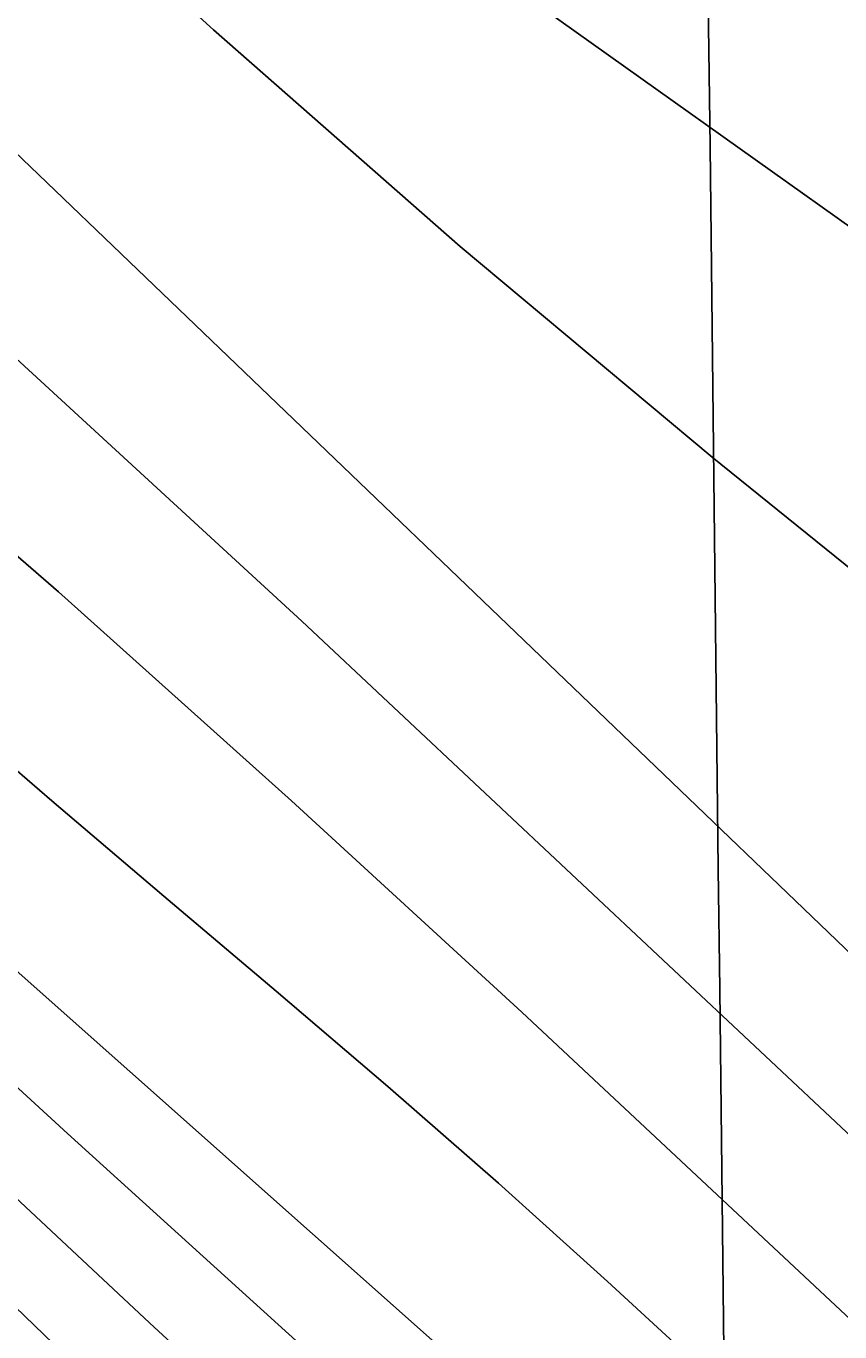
# Model space of a CAD drawing. Extents: x 3684037 to 3722149, y 433263 to 459021.
# Drawn here: x 3698520 to 3698680, y 455112.3 to 455369 of the extents above; entities that cross this region are included whole.
import ezdxf

# ---------------------------------------------------------------- set-up
doc = ezdxf.new("R2010")
doc.units = 0
for name, color, linetype in [('V-GRID-MAJR', 7, 'Continuous'), ('V-RIVR-EDGE', 7, 'Continuous'), ('V-TOPO-DPTH', 7, 'Continuous'), ('V-TOPO-MAJR', 7, 'Continuous'), ('V-TOPO-MINR', 7, 'Continuous')]:
    doc.layers.add(name, color=color, linetype=linetype)

msp = doc.modelspace()

# ---------------------------------------------------------------- linework, layer by layer
at = {"layer": 'V-GRID-MAJR'}
msp.add_spline([(3698844.6580000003, 438800.61600000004), (3698775.0530000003, 444857.971), (3698705.414, 450918.412), (3698635.774, 456978.859), (3698635.739, 456981.935)], degree=3, dxfattribs=at)
at = {"layer": 'V-RIVR-EDGE'}
msp.add_spline([(3696491.0066779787, 456956.9782063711), (3696499.4553224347, 456945.34199248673), (3696522.4302687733, 456915.3618167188), (3696551.057358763, 456881.7283366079), (3696592.6032057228, 456839.5711462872), (3696607.93216852, 456824.5715595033), (3696661.559041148, 456762.16600619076), (3696696.2616399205, 456732.5612011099), (3696736.594384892, 456690.40701044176), (3696782.990640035, 456647.42908685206), (3696798.7219703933, 456631.6197655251), (3696862.8763919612, 456574.8493578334), (3696899.5948280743, 456542.81334935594), (3696931.075486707, 456518.47331862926), (3696942.360776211, 456503.48373068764), (3696952.4489618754, 456494.96701966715), (3696962.1357798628, 456487.66441051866), (3696987.164559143, 456470.6189898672), (3697014.6145429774, 456451.545733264), (3697061.0397947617, 456420.29446222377), (3697092.51945351, 456395.55006416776), (3697134.0832983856, 456360.6714857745), (3697166.7750592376, 456335.519720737), (3697185.733329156, 456316.4674617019), (3697201.4586602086, 456298.23193639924), (3697211.533847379, 456284.4584500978), (3697233.704058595, 456256.0977434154), (3697255.8822688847, 456230.97197536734), (3697279.2685817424, 456203.8213710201), (3697316.3743871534, 456164.9101180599), (3697353.4751931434, 456123.97702845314), (3697376.86850519, 456099.65699541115), (3697406.3293269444, 456076.1306987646), (3697430.1420045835, 456057.8751757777), (3697450.3283747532, 456044.8854270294), (3697520.1299405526, 455982.43987834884), (3697544.344985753, 455963.3746208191), (3697581.899153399, 455942.25453046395), (3697614.612911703, 455925.99884667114), (3697632.779444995, 455913.8228320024), (3697662.244266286, 455891.9140046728), (3697710.2559909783, 455848.12334688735), (3697757.449982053, 455800.69538290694), (3697792.142581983, 455767.04690453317), (3697833.29506034, 455729.3387547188), (3697868.395027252, 455696.90237844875), (3697895.83401236, 455673.381081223), (3697933.746552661, 455633.6590938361), (3697972.883193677, 455598.38214741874), (3698039.4588198, 455539.58390377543), (3698090.2921168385, 455492.14694083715), (3698135.875637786, 455447.553547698), (3698177.0201170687, 455406.6104592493), (3698217.7442308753, 455359.1984934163), (3698254.447668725, 455321.09697499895), (3698281.4702878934, 455292.72426970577), (3698316.178885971, 455265.5456686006), (3698357.3633606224, 455240.777273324), (3698381.983773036, 455222.11538323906), (3698407.7962898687, 455194.9587795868), (3698430.7672366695, 455163.3611345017), (3698450.9326092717, 455141.8796718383), (3698487.6610442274, 455113.8873366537), (3698517.5282330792, 455091.1687747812), (3698534.0722976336, 455076.97492300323), (3698556.2445086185, 455049.42295097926), (3698582.455393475, 455019.83914346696), (3698614.723789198, 454987.00539905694), (3698657.084370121, 454947.27241294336), (3698691.372602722, 454913.62493445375), (3698717.995853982, 454887.2750656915), (3698807.162056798, 454806.5849927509), (3698837.4136152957, 454775.7780844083), (3698881.4006644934, 454739.68040472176), (3698910.451119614, 454713.7289039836), (3698949.181393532, 454677.64422279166), (3698989.1137707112, 454637.1085013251), (3699039.143332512, 454591.69537480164), (3699066.5693191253, 454562.917302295), (3699088.766527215, 454545.4745135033), (3699187.2341784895, 454465.1658105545), (3699228.3926561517, 454429.8838647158), (3699268.3360320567, 454393.79618387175), (3699300.603427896, 454360.55807213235), (3699328.8351495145, 454330.56489786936), (3699382.5040172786, 454285.142772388), (3699427.287802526, 454244.19068498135), (3699474.48879279, 454199.59329230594), (3699500.2963102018, 454170.41485200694), (3699532.5687054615, 454139.1985769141), (3699563.239629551, 454114.45617862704), (3699588.663777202, 454093.7704521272), (3699608.428782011, 454073.9074586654), (3699636.654504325, 454041.4880804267), (3699659.2350821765, 454015.55257783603), (3699675.77214754, 453998.528154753), (3699726.9888143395, 453942.59847801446), (3699768.9330293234, 453898.0140838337), (3699807.6453053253, 453854.6507907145), (3699829.4391459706, 453837.6133691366), (3699865.7672131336, 453811.2395031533), (3699885.1338499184, 453793.8037135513), (3699924.6848571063, 453762.56944054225), (3699939.62745049, 453754.8494655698), (3699950.948735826, 453754.4171014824), (3699975.596145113, 453746.67312928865), (3700001.8420259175, 453731.24217830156), (3700023.635866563, 453714.20475672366), (3700032.9033189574, 453700.8376375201), (3700036.1082610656, 453688.6986185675), (3700042.150773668, 453679.3831717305), (3700052.6343277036, 453667.2261548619), (3700065.938454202, 453651.0184655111), (3700072.3773350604, 453638.4670801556), (3700079.629949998, 453627.93553167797), (3700095.3492817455, 453607.27380239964), (3700141.3091732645, 453551.3571241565), (3700161.453548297, 453521.3839475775), (3700185.6415966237, 453491.4007721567), (3700219.917830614, 453452.90088571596), (3700237.248632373, 453429.80895292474), (3700255.39016856, 453407.52375502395), (3700340.916065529, 453326.4383137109), (3700393.3708314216, 453280.6148205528), (3700435.7384115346, 453243.7124057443), (3700480.938562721, 453207.6117264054), (3700509.197281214, 453188.53647003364), (3700535.03679492, 453172.29778427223), (3700559.2598391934, 453156.4674653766), (3700600.4423140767, 453130.8903354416), (3700613.7624387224, 453121.1525233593), (3700623.455256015, 453116.2761181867), (3700639.1865863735, 453100.46679686), (3700647.6543030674, 453090.74098338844), (3700674.707918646, 453074.9036653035), (3700691.2519831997, 453060.70981352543), (3700727.5790504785, 453033.93158021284), (3700758.2489746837, 453008.7848145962), (3700801.439287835, 452977.5415426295), (3700837.365987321, 452952.38177851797), (3700871.669218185, 452924.799809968), (3700903.9536120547, 452898.43594282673), (3700927.768289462, 452880.9891544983), (3700958.443213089, 452857.86422552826), (3701015.3360207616, 452807.98606035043), (3701048.4261496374, 452780.40709145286), (3701075.4757656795, 452762.9523040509), (3701104.946586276, 452743.4696806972), (3701127.1557929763, 452730.87929985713), (3701156.6316129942, 452713.41851315), (3701182.871494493, 452695.56135818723), (3701204.6743340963, 452682.16324257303), (3701235.3672556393, 452666.31692552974), (3701255.5556255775, 452654.1359114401), (3701285.8311812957, 452633.033819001), (3701312.859799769, 452607.08731768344), (3701321.333515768, 452599.7877081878), (3701332.231435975, 452591.673364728), (3701350.392969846, 452577.47551341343), (3701370.5693411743, 452560.4420913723), (3701389.1312428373, 452544.6257708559), (3701408.9142455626, 452532.0413893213), (3701434.3563911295, 452518.634274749), (3701456.1762287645, 452512.1104037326), (3701467.0801482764, 452506.42226424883), (3701486.0474171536, 452491.0093111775), (3701499.7739088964, 452482.0792338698), (3701518.7451773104, 452468.2837501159), (3701537.71544584, 452454.0838990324), (3701554.2585105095, 452439.48567992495), (3701575.2446163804, 452422.8546254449), (3701592.1970478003, 452410.2772430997), (3701622.4676040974, 452387.15331401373), (3701647.0880165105, 452368.4914239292), (3701696.317842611, 452326.71960313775), (3701727.7935018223, 452300.357735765), (3701754.024384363, 452278.86127483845), (3701780.661634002, 452258.17254868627), (3701815.378231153, 452234.2288862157), (3701863.8053219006, 452194.88526916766), (3701890.44757096, 452176.218379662), (3701916.696451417, 452162.0005306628), (3701938.8906598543, 452143.34463988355), (3701962.310968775, 452129.94252473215), (3701986.9333809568, 452112.0893693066), (3702011.9511615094, 452090.59590803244), (3702032.9382672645, 452074.3692208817), (3702051.095801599, 452058.5539002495), (3702109.1967118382, 452006.6508987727), (3702158.0431681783, 451973.371791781), (3702192.7467668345, 451944.17135402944), (3702212.10640443, 451923.9049931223), (3702228.247101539, 451910.1165085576), (3702239.5593879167, 451906.04483850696), (3702258.9380233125, 451893.4614568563), (3702276.687190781, 451876.0296667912), (3702294.847724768, 451861.42744814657), (3702325.5246481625, 451839.1112538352), (3702353.7743676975, 451816.39669149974), (3702388.483965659, 451789.6224577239), (3702409.064704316, 451772.5880357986), (3702442.5552009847, 451743.3905976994), (3702493.39949675, 451700.4016753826), (3702516.7968083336, 451677.69911165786), (3702543.8364255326, 451656.2006509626), (3702589.0475754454, 451624.5480122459), (3702615.684825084, 451603.85928609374), (3702648.3745861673, 451577.8987863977), (3702681.062347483, 451551.12955204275), (3702714.149476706, 451522.33748115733), (3702744.8174011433, 451496.3819808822), (3702761.7588338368, 451479.35655791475), (3702791.6060250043, 451448.55064945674), (3702806.5166220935, 451427.89091994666), (3702821.8335862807, 451408.0389252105), (3702843.21206087, 451386.5544628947), (3702872.263515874, 451361.0073294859), (3702910.596421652, 451327.7542194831), (3702933.1799991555, 451303.03181888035), (3702957.778414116, 451275.47384755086), (3702989.2290762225, 451239.0027969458), (3703050.153558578, 451184.26222497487), (3703086.0452621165, 451144.94960433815), (3703114.6773515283, 451113.3379608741), (3703144.518543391, 451080.1058484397), (3703160.6482417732, 451061.86932325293), (3703177.999041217, 451046.86473704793), (3703202.5984560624, 451019.7111330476), (3703240.509996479, 450979.5847783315), (3703264.7150428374, 450956.4758475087), (3703289.7208247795, 450930.1299782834), (3703316.7444438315, 450902.16164031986), (3703339.7353883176, 450878.65134182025), (3703374.4159896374, 450840.15045549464), (3703418.3640433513, 450788.2824499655), (3703459.0831577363, 450738.84864748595), (3703496.187963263, 450699.53302719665), (3703592.575784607, 450595.7760185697), (3703613.158523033, 450579.5503313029), (3703630.899691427, 450558.88360260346), (3703650.2393313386, 450530.52989511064), (3703671.586809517, 450496.5100455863), (3703693.352653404, 450468.15033878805), (3703725.2106824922, 450432.8913902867), (3703758.289812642, 450400.86438076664), (3703788.550370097, 450373.69677838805), (3703807.1002731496, 450353.02804992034), (3703820.4073993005, 450338.03346255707), (3703842.9809779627, 450309.2673886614), (3703868.3731293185, 450275.64190762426), (3703879.2420528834, 450255.8009116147), (3703887.6787731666, 450233.5397109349), (3703893.7202858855, 450223.8198967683), (3703916.28986501, 450193.4363535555), (3703936.039871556, 450167.5078501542), (3703950.9524684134, 450147.6568553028), (3704020.6940411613, 450060.94926686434), (3704036.820739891, 450041.49963968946), (3704044.070355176, 450029.75498922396), (3704061.808523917, 450007.87515853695), (3704081.1651618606, 449986.39569564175), (3704102.92200679, 449954.39668287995), (3704113.3945620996, 449937.79162538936), (3704138.3803463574, 449903.35840957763), (3704157.732984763, 449880.2614773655), (3704175.4551553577, 449851.91176940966), (3704189.1496508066, 449830.04193756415), (3704204.878981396, 449813.42388157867), (3704221.8114151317, 449792.75915264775), (3704273.774823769, 449711.7567017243), (3704281.4058090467, 449690.7106028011), (3704297.1151419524, 449666.00520022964), (3704324.09976552, 449622.26653642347), (3704340.627831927, 449601.60280737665), (3704382.924420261, 449535.9903121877), (3704402.6664277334, 449506.826870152), (3704415.9505565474, 449482.5318342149), (3704431.6638889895, 449459.4439009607), (3704449.4010578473, 449437.1597029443), (3704471.9796359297, 449410.4154656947), (3704491.3402734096, 449390.5534721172), (3704521.1754659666, 449354.89515570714), (3704545.7648819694, 449323.6978784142), (3704553.8142329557, 449308.3119222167), (3704563.0746861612, 449292.1142317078), (3704576.7711813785, 449271.05313452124), (3704594.8967194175, 449242.2980593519), (3704618.6604027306, 449204.22853722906), (3704654.934476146, 449156.0188354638), (3704685.1530384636, 449111.86780525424), (3704709.720457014, 449071.77444671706), (3704733.889507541, 449034.1082920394), (3704765.7155403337, 448985.9095890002), (3704789.8765917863, 448945.00849568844), (3704815.2567445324, 448906.53060670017), (3704829.3476082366, 448881.4248363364), (3704849.8933509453, 448850.23755788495), (3704868.8256238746, 448820.6717482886), (3704884.953322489, 448801.6264884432), (3704901.0770215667, 448780.96375928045), (3704913.9707814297, 448762.33086583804), (3704925.642440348, 448740.0616660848), (3704932.4836887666, 448726.70054618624), (3704949.8014920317, 448698.35183811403), (3704967.554659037, 448682.53751736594), (3704988.148396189, 448670.75987072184), (3705014.802643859, 448656.9453891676), (3705046.3013004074, 448639.88397036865), (3705064.055467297, 448624.4740169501), (3705092.2811896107, 448592.0546387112), (3705105.1749494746, 448573.4217452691), (3705120.492913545, 448553.97411786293), (3705145.891064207, 448522.77484080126), (3705180.1662983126, 448483.87058703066), (3705197.4961001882, 448460.3742869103), (3705228.523397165, 448416.22125693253), (3705268.8351445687, 448365.5753523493), (3705295.835766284, 448328.3065658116), (3705331.703472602, 448279.2891292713), (3705359.5048299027, 448238.78340433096), (3705380.039573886, 448203.148085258), (3705402.1547914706, 448152.54717546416), (3705422.2481724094, 448101.95126509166), (3705439.5479777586, 448066.3239450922), (3705459.2609885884, 448025.4338505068)], degree=3, dxfattribs=at)
at = {"layer": 'V-TOPO-DPTH'}
for points in [[(3699184.984884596, 454627.4317750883), (3698752.522679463, 455047.5986519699), (3698735.035319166, 455064.4907304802), (3698717.483240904, 455081.3148986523), (3698699.8340856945, 455098.0372013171), (3698682.120212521, 455114.6915936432), (3698617.424470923, 455175.1660758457), (3698572.131898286, 455216.7593002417), (3698526.360334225, 455257.80884121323), (3698479.8702830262, 455298.0428570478), (3698432.9012404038, 455337.7331894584), (3698406.6358076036, 455359.53326642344), (3698372.5255257, 455388.0165157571), (3698338.5292982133, 455416.6344380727), (3698304.7041523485, 455445.4543698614), (3698270.9930609, 455474.4089746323), (3698264.3889851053, 455480.11551441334), (3698234.21719027, 455506.4868740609), (3698204.2476164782, 455533.083515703), (3698174.5813742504, 455560.0180803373), (3698145.1173530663, 455587.1779269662), (3698137.700476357, 455594.0929319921), (3698112.075042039, 455617.94102001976)], [(3698112.075042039, 455617.94102001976), (3698137.700476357, 455594.0929319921), (3698145.1173530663, 455587.1779269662), (3698174.5813742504, 455560.0180803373), (3698204.2476164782, 455533.083515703), (3698234.21719027, 455506.4868740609), (3698264.3889851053, 455480.11551441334), (3698270.9930609, 455474.4089746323), (3698304.7041523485, 455445.4543698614), (3698338.5292982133, 455416.6344380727), (3698372.5255257, 455388.0165157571), (3698406.6358076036, 455359.53326642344), (3698432.9012404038, 455337.7331894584), (3698479.8702830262, 455298.0428570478), (3698526.360334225, 455257.80884121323), (3698572.131898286, 455216.7593002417), (3698617.424470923, 455175.1660758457), (3698682.120212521, 455114.6915936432), (3698699.8340856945, 455098.0372013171), (3698717.483240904, 455081.3148986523), (3698735.035319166, 455064.4907304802), (3698752.522679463, 455047.5986519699), (3699184.984884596, 454627.4317750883)], [(3698052.583281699, 455595.5132039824), (3698339.0197738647, 455310.79770627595), (3698389.7010633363, 455260.9694251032), (3698440.7412014, 455211.515582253), (3698492.3196123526, 455162.6233968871), (3698544.256871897, 455114.1056498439), (3698615.350136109, 455048.41811347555), (3698632.052502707, 455033.07193699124), (3698648.811569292, 455017.7882836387), (3698665.655685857, 455002.59841498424), (3698682.5565024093, 454987.47106946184), (3698836.5119155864, 454850.44281842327), (3698892.6055798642, 454800.0735099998), (3698948.401095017, 454749.3789327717), (3699003.7493864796, 454698.19645233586), (3699058.7995288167, 454646.6887030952), (3699150.1079142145, 454560.5010195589), (3699159.2552737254, 454551.81719501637), (3699168.3693845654, 454543.09881049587), (3699177.4336223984, 454534.3285860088), (3699186.46461156, 454525.5238015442), (3699321.155421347, 454393.45537055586)], [(3699321.155421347, 454393.45537055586), (3699186.46461156, 454525.5238015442), (3699177.4336223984, 454534.3285860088), (3699168.3693845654, 454543.09881049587), (3699159.2552737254, 454551.81719501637), (3699150.1079142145, 454560.5010195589), (3699058.7995288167, 454646.6887030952), (3699003.7493864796, 454698.19645233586), (3698948.401095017, 454749.3789327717), (3698892.6055798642, 454800.0735099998), (3698836.5119155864, 454850.44281842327), (3698682.5565024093, 454987.47106946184), (3698665.655685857, 455002.59841498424), (3698648.811569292, 455017.7882836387), (3698632.052502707, 455033.07193699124), (3698615.350136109, 455048.41811347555), (3698544.256871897, 455114.1056498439), (3698492.3196123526, 455162.6233968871), (3698440.7412014, 455211.515582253), (3698389.7010633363, 455260.9694251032), (3698339.0197738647, 455310.79770627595), (3698052.583281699, 455595.5132039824)], [(3699758.2592056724, 454003.2559851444), (3699220.4489054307, 454524.6998560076), (3699203.118292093, 454541.4706966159), (3699185.766177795, 454558.2192183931), (3699168.381812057, 454574.9342619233), (3699150.975945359, 454591.62698662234), (3698758.5050767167, 454967.29231116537), (3698744.967263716, 454980.12788540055), (3698731.349193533, 454992.87691211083), (3698717.6107375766, 455005.4961175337), (3698703.7920244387, 455018.02877543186), (3698689.9025104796, 455030.48464687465), (3698675.9988694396, 455042.9247020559), (3698662.0740377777, 455055.3410328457), (3698648.135079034, 455067.741547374), (3698504.366372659, 455195.4230841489), (3698428.221481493, 455263.9089066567), (3698352.659983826, 455333.02453369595), (3698277.973576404, 455403.0848675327), (3698203.870562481, 455473.77500590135), (3698078.4913713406, 455594.8946686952)], [(3698078.4913713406, 455594.8946686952), (3698203.870562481, 455473.77500590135), (3698277.973576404, 455403.0848675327), (3698352.659983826, 455333.02453369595), (3698428.221481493, 455263.9089066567), (3698504.366372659, 455195.4230841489), (3698648.135079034, 455067.741547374), (3698662.0740377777, 455055.3410328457), (3698675.9988694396, 455042.9247020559), (3698689.9025104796, 455030.48464687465), (3698703.7920244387, 455018.02877543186), (3698717.6107375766, 455005.4961175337), (3698731.349193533, 454992.87691211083), (3698744.967263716, 454980.12788540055), (3698758.5050767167, 454967.29231116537), (3699150.975945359, 454591.62698662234), (3699168.381812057, 454574.9342619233), (3699185.766177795, 454558.2192183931), (3699203.118292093, 454541.4706966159), (3699220.4489054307, 454524.6998560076), (3699758.2592056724, 454003.2559851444)], [(3698917.4599971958, 454850.69879355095), (3698862.518039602, 454903.7739813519), (3698807.6046548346, 454956.87877086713), (3698713.3514906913, 455048.10137310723), (3698705.5667052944, 455055.5966536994), (3698697.756038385, 455063.06472383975), (3698689.9065492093, 455070.4919783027), (3698682.031178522, 455077.89202231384), (3698655.558826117, 455102.637008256), (3698634.296964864, 455122.20266353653), (3698612.8355159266, 455141.54333806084), (3698591.0746854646, 455160.5465414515), (3698569.1142673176, 455179.32476408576), (3698547.0546954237, 455197.99321658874), (3698525.0626143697, 455216.74041140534), (3698503.1717695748, 455235.605719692), (3698481.34841562, 455254.54977029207), (3698383.1781513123, 455340.2321927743), (3698330.1045282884, 455387.1391877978), (3698277.4261249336, 455434.48049532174), (3698225.340551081, 455482.47327159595), (3698173.650196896, 455530.90036037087), (3698106.7054323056, 455594.4051403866)], [(3698106.7054323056, 455594.4051403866), (3698173.650196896, 455530.90036037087), (3698225.340551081, 455482.47327159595), (3698277.4261249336, 455434.48049532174), (3698330.1045282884, 455387.1391877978), (3698383.1781513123, 455340.2321927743), (3698481.34841562, 455254.54977029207), (3698503.1717695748, 455235.605719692), (3698525.0626143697, 455216.74041140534), (3698547.0546954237, 455197.99321658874), (3698569.1142673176, 455179.32476408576), (3698591.0746854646, 455160.5465414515), (3698612.8355159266, 455141.54333806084), (3698634.296964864, 455122.20266353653), (3698655.558826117, 455102.637008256), (3698682.031178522, 455077.89202231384), (3698689.9065492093, 455070.4919783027), (3698697.756038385, 455063.06472383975), (3698705.5667052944, 455055.5966536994), (3698713.3514906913, 455048.10137310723), (3698807.6046548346, 454956.87877086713), (3698862.518039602, 454903.7739813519), (3698917.4599971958, 454850.69879355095)]]:
    msp.add_lwpolyline(points, dxfattribs=at)
at = {"layer": 'V-TOPO-MAJR'}
msp.add_lwpolyline([(3698131.1490165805, 455631.7567157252), (3698138.113920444, 455625.657777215), (3698145.119092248, 455619.6043698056), (3698145.9515586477, 455618.89213750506), (3698153.4238073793, 455612.54143012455), (3698160.9235680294, 455606.22359971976), (3698168.464596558, 455599.9550847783), (3698176.0331370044, 455593.7194468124), (3698301.3189316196, 455491.1856221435), (3698370.9445162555, 455433.01573435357), (3698439.7622173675, 455373.92405998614), (3698507.3680931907, 455313.44970575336), (3698574.16608549, 455252.0535649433), (3698682.2957466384, 455150.62711211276), (3698709.584517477, 455124.9508260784), (3698736.820302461, 455099.2186310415), (3698763.9766086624, 455073.4025725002), (3698791.0799290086, 455047.5306049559), (3698855.217998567, 454986.11716557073), (3698914.4011231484, 454929.54961224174)], dxfattribs=at)
at = {"layer": 'V-TOPO-MINR'}
msp.add_line((3698612.0976037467, 455379.28910349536), (3698690.3604020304, 455323.52016692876), dxfattribs=at)
for points in [[(3698164.2243504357, 455661.749315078), (3698238.6247752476, 455599.5423083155), (3698289.1943440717, 455556.37225102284), (3698339.1578518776, 455512.5256933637), (3698388.2122681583, 455467.6643851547), (3698436.660623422, 455422.12657657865), (3698755.34, 455116.38), (3699226.2089899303, 454682.8300397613), (3699251.047488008, 454659.64950514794), (3699275.6746674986, 454636.2495437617), (3699299.9848691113, 454612.5204422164), (3699324.083752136, 454588.5719138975), (3699739.061058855, 454170.598636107)], [(3698263.536152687, 455640.786198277), (3698281.122104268, 455624.07613211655), (3698298.7872765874, 455607.44983694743), (3698316.505262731, 455590.87938910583), (3698509.0315550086, 455411.67822130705), (3698556.834158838, 455368.27795640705), (3698605.3308100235, 455325.6880417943), (3698654.868532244, 455284.31365261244), (3698705.1003018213, 455243.749613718), (3698751.7143084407, 455207.0526681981), (3698779.018040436, 455185.2727017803), (3698806.1320965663, 455163.2621185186), (3698832.9616388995, 455140.9056099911), (3698859.601505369, 455118.3184846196), (3698894.357216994, 455088.46496294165), (3698937.681784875, 455050.1937183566)], [(3698112.075042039, 455617.94102001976), (3698137.700476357, 455594.0929319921), (3698145.1173530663, 455587.1779269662), (3698174.5813742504, 455560.0180803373), (3698204.2476164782, 455533.083515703), (3698234.21719027, 455506.4868740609), (3698264.3889851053, 455480.11551441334), (3698270.9930609, 455474.4089746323), (3698304.7041523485, 455445.4543698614), (3698338.5292982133, 455416.6344380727), (3698372.5255257, 455388.0165157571), (3698406.6358076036, 455359.53326642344), (3698432.9012404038, 455337.7331894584), (3698479.8702830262, 455298.0428570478), (3698526.360334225, 455257.80884121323), (3698572.131898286, 455216.7593002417), (3698617.424470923, 455175.1660758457), (3698682.120212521, 455114.6915936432), (3698699.8340856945, 455098.0372013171), (3698717.483240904, 455081.3148986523), (3698735.035319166, 455064.4907304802), (3698752.522679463, 455047.5986519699), (3699184.984884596, 454627.4317750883)], [(3698040.438713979, 455595.92937894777), (3698417.104734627, 455216.2442410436), (3698452.9254137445, 455180.510506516), (3698488.9911033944, 455145.0284198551), (3698525.4243088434, 455109.9238049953), (3698562.102524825, 455075.07083800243), (3698590.02872896, 455048.80968708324), (3698613.0227584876, 455027.38030224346), (3698636.1435798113, 455006.08985603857), (3698659.454588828, 454985.0078177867), (3698682.8923896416, 454964.06471817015), (3698984.641158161, 454696.85999977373), (3699014.2305904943, 454670.42947566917), (3699043.6663973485, 454643.83040864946), (3699072.871765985, 454616.97852725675), (3699101.923509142, 454589.9581029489), (3699149.761833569, 454545.07846015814), (3699154.7615597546, 454540.353108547), (3699159.737801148, 454535.60333367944), (3699164.678815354, 454530.81692392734), (3699169.596344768, 454526.0060909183), (3699239.398926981, 454457.21154456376), (3699279.160133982, 454417.94480886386)], [(3698052.583281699, 455595.5132039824), (3698339.0197738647, 455310.79770627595), (3698389.7010633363, 455260.9694251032), (3698440.7412014, 455211.515582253), (3698492.3196123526, 455162.6233968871), (3698544.256871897, 455114.1056498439), (3698615.350136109, 455048.41811347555), (3698632.052502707, 455033.07193699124), (3698648.811569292, 455017.7882836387), (3698665.655685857, 455002.59841498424), (3698682.5565024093, 454987.47106946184), (3698836.5119155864, 454850.44281842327), (3698892.6055798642, 454800.0735099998), (3698948.401095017, 454749.3789327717), (3699003.7493864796, 454698.19645233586), (3699058.7995288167, 454646.6887030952), (3699150.1079142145, 454560.5010195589), (3699159.2552737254, 454551.81719501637), (3699168.3693845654, 454543.09881049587), (3699177.4336223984, 454534.3285860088), (3699186.46461156, 454525.5238015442), (3699321.155421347, 454393.45537055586)], [(3698065.2531323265, 455595.16609114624), (3698265.218484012, 455399.1952809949), (3698330.105418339, 455336.33967611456), (3698395.472507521, 455273.9933843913), (3698461.559828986, 455212.41106240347), (3698528.127305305, 455151.3380535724), (3698641.816216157, 455048.24348577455), (3698651.908810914, 455039.11024169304), (3698662.01386567, 455029.9908328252), (3698672.1376104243, 455020.8921767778), (3698682.2738151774, 455011.8073559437), (3698753.9177029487, 454947.7271946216), (3698799.6958520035, 454906.4073008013), (3698845.2215894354, 454864.8136338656), (3698890.368709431, 454822.8093072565), (3698935.2634178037, 454780.5312075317), (3699150.5100252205, 454575.9825421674), (3699163.784872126, 454563.31894610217), (3699177.0271978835, 454550.62156305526), (3699190.2207419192, 454537.8734995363), (3699203.3817648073, 454525.0916490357), (3699572.634640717, 454165.0988731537)], [(3698078.4913713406, 455594.8946686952), (3698203.870562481, 455473.77500590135), (3698277.973576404, 455403.0848675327), (3698352.659983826, 455333.02453369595), (3698428.221481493, 455263.9089066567), (3698504.366372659, 455195.4230841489), (3698648.135079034, 455067.741547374), (3698662.0740377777, 455055.3410328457), (3698675.9988694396, 455042.9247020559), (3698689.9025104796, 455030.48464687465), (3698703.7920244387, 455018.02877543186), (3698717.6107375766, 455005.4961175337), (3698731.349193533, 454992.87691211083), (3698744.967263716, 454980.12788540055), (3698758.5050767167, 454967.29231116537), (3699150.975945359, 454591.62698662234), (3699168.381812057, 454574.9342619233), (3699185.766177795, 454558.2192183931), (3699203.118292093, 454541.4706966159), (3699220.4489054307, 454524.6998560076), (3699758.2592056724, 454003.2559851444)], [(3698106.7054323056, 455594.4051403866), (3698173.650196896, 455530.90036037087), (3698225.340551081, 455482.47327159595), (3698277.4261249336, 455434.48049532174), (3698330.1045282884, 455387.1391877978), (3698383.1781513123, 455340.2321927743), (3698481.34841562, 455254.54977029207), (3698503.1717695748, 455235.605719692), (3698525.0626143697, 455216.74041140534), (3698547.0546954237, 455197.99321658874), (3698569.1142673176, 455179.32476408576), (3698591.0746854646, 455160.5465414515), (3698612.8355159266, 455141.54333806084), (3698634.296964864, 455122.20266353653), (3698655.558826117, 455102.637008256), (3698682.031178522, 455077.89202231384), (3698689.9065492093, 455070.4919783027), (3698697.756038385, 455063.06472383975), (3698705.5667052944, 455055.5966536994), (3698713.3514906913, 455048.10137310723), (3698807.6046548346, 454956.87877086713), (3698862.518039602, 454903.7739813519), (3698917.4599971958, 454850.69879355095)]]:
    msp.add_lwpolyline(points, dxfattribs=at)

doc.saveas('drawing.dxf')
